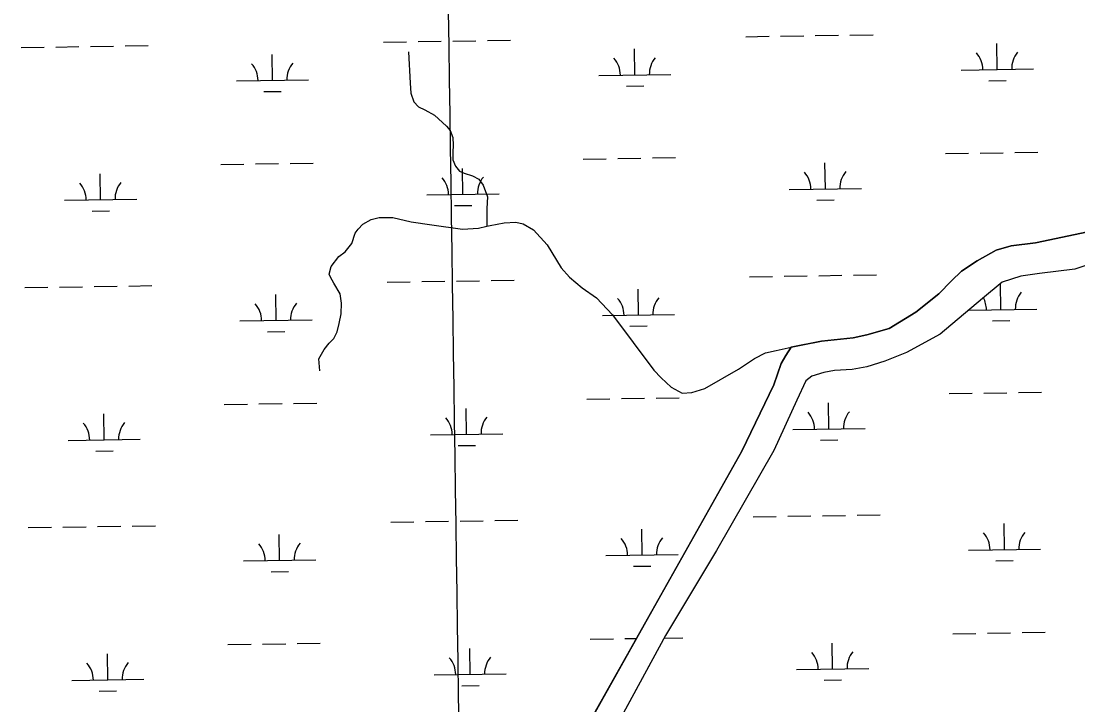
# Model space of a CAD drawing. Extents: x 3807117 to 3845308, y 337856 to 363736.
# Drawn here: x 3815821 to 3817285, y 359869 to 360816 of the extents above; entities that cross this region are included whole.
import ezdxf

# ---------------------------------------------------------------- set-up
doc = ezdxf.new("R2010")
doc.units = 0
for name, color, linetype in [('V-GRID-MAJR', 7, 'Continuous'), ('V-TOPO-SHOR', 7, 'Continuous'), ('V-WETL-SWMP', 7, 'Continuous')]:
    doc.layers.add(name, color=color, linetype=linetype)

msp = doc.modelspace()

# ---------------------------------------------------------------- linework, layer by layer
at = {"layer": 'V-GRID-MAJR'}
msp.add_spline([(3816669.932, 343360.875), (3816580.929, 349419.092), (3816491.898, 355479.234), (3816402.867, 361539.376), (3816402.839, 361541.303)], degree=3, dxfattribs=at)
at = {"layer": 'V-TOPO-SHOR'}
for points in [[(3816357.611, 360773.322), (3816359.968, 360730.135), (3816360.751, 360716.203), (3816365.004, 360704.384), (3816371.318, 360697.455), (3816380.401, 360693.331), (3816393.6890000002, 360685.74700000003), (3816410.505, 360670.52), (3816415.4220000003, 360664.28), (3816418.965, 360654.548), (3816419.727, 360644.101), (3816419.09, 360634.34), (3816419.153, 360623.889), (3816422.6920000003, 360614.851), (3816428.31, 360607.919), (3816434.597, 360605.17100000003), (3816446.466, 360601.761), (3816454.856, 360596.933), (3816461.1780000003, 360588.61), (3816466.8510000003, 360572.62), (3816466.253, 360556.59), (3816466.305, 360531.969)], [(3816234.909, 360331.492), (3816233.412, 360348.208), (3816241, 360360.797), (3816247.912, 360369.896), (3816254.144, 360376.206), (3816258.965, 360385.293), (3816261.681, 360397.157), (3816264.386, 360410.414), (3816264.992, 360425.049), (3816262.819, 360438.275), (3816254.369, 360452.857), (3816249.44, 360461.188), (3816248.021, 360465.36), (3816250.744, 360475.827), (3816261.109, 360489.827), (3816270.129, 360496.153), (3816279.113, 360508.054), (3816283.906, 360522.02), (3816288.0530000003, 360527.621), (3816294.281, 360534.627), (3816306.085, 360540.972), (3816317.216, 360543.827), (3816336.029, 360543.941), (3816361.1520000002, 360537.826), (3816389.7460000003, 360533.82), (3816432.287, 360527.811), (3816454.576, 360529.343), (3816466.305, 360531.969), (3816470.5810000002, 360532.925), (3816490.0670000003, 360536.53), (3816506.089, 360537.324), (3816516.554, 360535.299), (3816530.54, 360527.023), (3816549.4820000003, 360506.23600000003), (3816569.19, 360474.305), (3816580.419, 360461.135), (3816597.929, 360446.61), (3816618.221, 360432.799), (3816639.967, 360409.24), (3816697.577, 360332.252), (3816707.397, 360321.86), (3816721.414, 360308.706), (3816736.794, 360300.44), (3816750.028, 360301.219), (3816768.11, 360306.906), (3816814.632, 360333.669), (3816836.839, 360348.439), (3816852.119, 360356.197), (3816866.7320000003, 360359.773), (3816887.609, 360364.082)], [(3817680.988, 360477.603), (3817643.9390000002, 360474.578), (3817603.366, 360476.425), (3817560.631, 360488.752), (3817506.596, 360518.491), (3817479.954, 360529.515), (3817456.863, 360531.471), (3817433.806, 360527.83400000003), (3817391.2260000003, 360514.983), (3817322.864, 360486.587), (3817280.292, 360472.337), (3817231.3740000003, 360466.441)], [(3816694.741, 359998.532), (3816819.259, 360220.294), (3816863.451, 360312.18200000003), (3816873.7600000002, 360341.617), (3816879.984, 360352.84500000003), (3816887.609, 360364.082), (3816901.576, 360366.966), (3816929.515, 360372.733), (3816973.5470000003, 360377.199), (3816992.403, 360381.51), (3817023.123, 360390.092), (3817060.048, 360412.699), (3817092.063, 360438.072), (3817109.434, 360456.363), (3817123.338, 360469.73600000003), (3817144.93, 360483.855), (3817171.415, 360498.705), (3817192.359, 360504.429), (3817225.9020000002, 360508.833), (3817298.54, 360523.965)], [(3817231.3740000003, 360466.441), (3817205.522, 360462.78500000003), (3817179.699, 360454.235), (3817152.563, 360431.689), (3817094.1210000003, 360382.375), (3817047.42, 360356.912), (3817017.423, 360344.837), (3816992.294, 360336.989), (3816972.036, 360333.368), (3816947.568, 360331.818), (3816932.9, 360328.93), (3816916.146, 360323.933), (3816907.794, 360317.586), (3816895.369, 360290.936), (3816863.631, 360220.804), (3816784.058, 360082.543), (3816713.449, 359964.618), (3816626.321, 359803.929), (3816581.988, 359735.121), (3816574.414, 359715.493), (3816572.477, 359689.606), (3816576.059, 359675.641)], [(3816500.17, 359695.01300000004), (3816509.2120000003, 359697.159), (3816521.717, 359702.80700000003), (3816529.315, 359713.303), (3816538.951, 359732.172), (3816589.316, 359811.196), (3816694.741, 359998.532)]]:
    msp.add_lwpolyline(points, dxfattribs=at)
at = {"layer": 'V-WETL-SWMP'}
for p, q in [((3816824.9436918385, 360794.4959343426), (3816856.940100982, 360794.97531093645)), ((3816872.9383055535, 360795.21499923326), (3816904.934714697, 360795.6943758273)), ((3816920.9329192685, 360795.9340641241), (3816952.9293284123, 360796.41344071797)), ((3816968.927532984, 360796.653129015), (3817000.9239421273, 360797.1325056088)), ((3815821.2403343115, 360779.4582501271), (3815853.2367434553, 360779.93762672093)), ((3815869.2349480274, 360780.17731501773), (3815901.2313571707, 360780.6566916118)), ((3815917.2295617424, 360780.89637990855), (3815949.225970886, 360781.3757565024)), ((3815965.224175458, 360781.6154447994), (3815997.2205846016, 360782.09482139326)), ((3816323.092013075, 360786.9770922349), (3816355.0884222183, 360787.45646882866)), ((3816371.08662679, 360787.69615712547), (3816403.083035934, 360788.17553371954)), ((3816419.0812405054, 360788.41522201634), (3816451.077649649, 360788.8945986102)), ((3816467.075854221, 360789.1342869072), (3816499.072263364, 360789.61366350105)), ((3816671.1291807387, 360741.4437599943), (3816670.58988207, 360777.43972028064)), ((3817172.9808595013, 360748.962602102), (3817172.4415608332, 360784.95856238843)), ((3816169.277501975, 360733.9249178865), (3816168.738203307, 360769.9208781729)), ((3817122.986470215, 360748.21357617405), (3817222.9752487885, 360749.7116280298)), ((3816119.283112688, 360733.17589195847), (3816219.271891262, 360734.6739438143)), ((3816621.1347914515, 360740.69473406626), (3816721.1235700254, 360742.19278592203)), ((3817161.2133704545, 360733.3535674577), (3817185.2106773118, 360733.71309990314)), ((3816157.510012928, 360718.3158832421), (3816181.507319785, 360718.67541568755)), ((3816659.3616916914, 360725.8347253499), (3816683.3589985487, 360726.19425779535)), ((3817101.310328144, 360632.44386531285), (3817133.3067372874, 360632.9232419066)), ((3817149.304941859, 360633.16293020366), (3817181.301351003, 360633.64230679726)), ((3817197.2995555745, 360633.88199509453), (3817229.295964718, 360634.36137168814)), ((3816097.606970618, 360617.40618109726), (3816129.603379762, 360617.8855576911)), ((3816145.601584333, 360618.12524598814), (3816177.597993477, 360618.60462258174)), ((3816193.5961980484, 360618.844310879), (3816225.592607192, 360619.3236874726)), ((3816599.4586493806, 360624.92502320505), (3816631.455058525, 360625.4043997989)), ((3816647.453263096, 360625.6440880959), (3816679.44967224, 360626.1234646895)), ((3816695.4478768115, 360626.3631529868), (3816727.444285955, 360626.84252958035)), ((3816934.9606205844, 360583.51637006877), (3816934.421321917, 360619.51233035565)), ((3815931.2572630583, 360568.47868585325), (3815930.71796439, 360604.4746461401)), ((3816433.1089418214, 360575.99752796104), (3816432.5696431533, 360611.99348824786)), ((3816383.1145525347, 360575.24850203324), (3816483.103331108, 360576.7465538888)), ((3816884.9662312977, 360582.76734414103), (3816984.9550098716, 360584.26539599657)), ((3815881.2628737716, 360567.72965992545), (3815981.2516523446, 360569.22771178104)), ((3816421.341452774, 360560.38849331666), (3816445.338759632, 360560.7480257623)), ((3816923.1931315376, 360567.90733542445), (3816947.1904383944, 360568.2668678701)), ((3815919.489774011, 360552.86965120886), (3815943.487080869, 360553.22918365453)), ((3817298.54, 360523.96500000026), (3817225.901, 360508.8320000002)), ((3817171.414, 360498.705), (3817144.93, 360483.856)), ((3817192.359, 360504.429), (3817171.414, 360498.705)), ((3817225.901, 360508.832), (3817192.359, 360504.429)), ((3817144.93, 360483.856), (3817123.3370000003, 360469.73599999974)), ((3817322.8648907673, 360486.5876871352), (3817280.2918948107, 360472.33769871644)), ((3817123.3370000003, 360469.73600000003), (3817109.433, 360456.363)), ((3817280.2918948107, 360472.33769871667), (3817231.373898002, 360466.44170785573)), ((3816328.0756570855, 360454.33942311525), (3816360.0720662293, 360454.8187997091)), ((3816376.070270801, 360455.0584880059), (3816408.0666799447, 360455.53786459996)), ((3816424.0648845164, 360455.77755289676), (3816456.06129366, 360456.2569294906)), ((3816472.059498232, 360456.49661778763), (3816504.0559073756, 360456.9759943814)), ((3816829.927335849, 360461.85826522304), (3816861.9237449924, 360462.3376418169)), ((3816877.921949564, 360462.5773301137), (3816909.9183587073, 360463.05670670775)), ((3816925.9165632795, 360463.2963950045), (3816957.9129724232, 360463.77577159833)), ((3816973.911176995, 360464.01545989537), (3817005.907586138, 360464.4948364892)), ((3817109.433, 360456.363), (3817092.062, 360438.07300000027)), ((3817179.6979022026, 360454.2347198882), (3817152.5619066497, 360431.6887326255)), ((3817205.5208997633, 360462.7857129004), (3817179.6979022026, 360454.2347198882)), ((3817231.373898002, 360466.44170785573), (3817205.5208997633, 360462.7857129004)), ((3815826.2239783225, 360446.8205810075), (3815858.2203874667, 360447.2999576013)), ((3815874.2185920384, 360447.5396458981), (3815906.2150011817, 360448.01902249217)), ((3815922.2132057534, 360448.25871078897), (3815954.2096148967, 360448.7380873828)), ((3815970.207819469, 360448.97777567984), (3816002.204228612, 360449.4571522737)), ((3816676.112824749, 360408.80609087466), (3816675.573526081, 360444.80205116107)), ((3817177.965743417, 360416.3257341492), (3817177.42643967, 360452.32168727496)), ((3816174.2611459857, 360401.2872487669), (3816173.7218473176, 360437.2832090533)), ((3817092.062, 360438.07300000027), (3817060.048, 360412.699)), ((3817152.5619066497, 360431.6887326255), (3817094.1199163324, 360382.37476035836)), ((3817060.048, 360412.699), (3817023.122, 360390.092)), ((3817133.5668970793, 360415.66054176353), (3817227.960131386, 360417.0747600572)), ((3816124.266756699, 360400.5382228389), (3816224.255535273, 360402.03627469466)), ((3816626.118435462, 360408.0570649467), (3816726.107214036, 360409.55511680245)), ((3817166.1982568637, 360400.71670257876), (3817190.1955630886, 360401.07623501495)), ((3816162.4936569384, 360385.67821412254), (3816186.490963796, 360386.037746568)), ((3816664.345335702, 360393.19705623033), (3816688.342642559, 360393.55658867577)), ((3816992.403, 360381.51100000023), (3816973.5470000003, 360377.19900000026)), ((3817023.122, 360390.092), (3816992.403, 360381.51100000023)), ((3817094.1199163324, 360382.37476035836), (3817047.420922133, 360356.91077697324)), ((3816929.5160000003, 360372.732), (3816887.608, 360364.081)), ((3816973.5470000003, 360377.19900000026), (3816929.5160000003, 360372.73200000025)), ((3816879.985, 360352.84500000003), (3816873.7600000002, 360341.61700000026)), ((3816887.608, 360364.081), (3816879.985, 360352.84500000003)), ((3817047.420922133, 360356.91077697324), (3817017.4229252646, 360344.8367859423)), ((3816873.7600000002, 360341.61700000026), (3816863.451, 360312.1810000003)), ((3816992.294927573, 360336.9887925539), (3816972.035929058, 360333.367796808)), ((3817017.4229252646, 360344.8367859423), (3816992.294927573, 360336.9887925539)), ((3816916.145933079, 360323.93180832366), (3816907.792934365, 360317.5868120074)), ((3816932.899931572, 360328.93080400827), (3816916.145933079, 360323.93180832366)), ((3816947.56793046, 360331.8178008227), (3816932.899931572, 360328.93080400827)), ((3816972.035929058, 360333.367796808), (3816947.56793046, 360331.8178008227)), ((3816863.451, 360312.1810000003), (3816819.258, 360220.294)), ((3816907.792934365, 360317.5868120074), (3816895.3689386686, 360290.93482433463)), ((3816604.4422933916, 360292.2873540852), (3816636.438702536, 360292.766730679)), ((3816652.436907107, 360293.00641897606), (3816684.433316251, 360293.48579556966)), ((3816700.4315208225, 360293.72548386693), (3816732.4279299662, 360294.20486046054)), ((3817106.295230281, 360299.8070203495), (3817138.2916385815, 360300.2863969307)), ((3817154.289842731, 360300.52608522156), (3817186.286251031, 360301.0054618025)), ((3817202.284455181, 360301.2451500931), (3817234.2808634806, 360301.724526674)), ((3816102.590614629, 360284.76851197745), (3816134.5870237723, 360285.2478885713)), ((3816150.585228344, 360285.4875768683), (3816182.5816374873, 360285.9669534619)), ((3816198.5798420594, 360286.20664175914), (3816230.5762512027, 360286.68601835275)), ((3816438.0925858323, 360243.35985884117), (3816437.553287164, 360279.35581912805)), ((3816895.3689386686, 360290.93482433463), (3816863.6309499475, 360220.8038566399)), ((3816939.945533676, 360250.87953440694), (3816939.406229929, 360286.8754875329)), ((3815936.2409070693, 360235.84101673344), (3815935.701608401, 360271.83697702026)), ((3816889.9511457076, 360250.1305084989), (3816989.939921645, 360251.62856031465)), ((3815886.246517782, 360235.09199080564), (3815986.235296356, 360236.5900426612)), ((3816388.0981965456, 360242.61083291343), (3816488.0869751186, 360244.10888476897)), ((3816928.1780471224, 360235.27050283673), (3816952.1753533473, 360235.63003527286)), ((3815924.473418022, 360220.23198208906), (3815948.4707248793, 360220.5915145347)), ((3816426.325096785, 360227.75082419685), (3816450.322403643, 360228.1103566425)), ((3816819.258, 360220.294), (3816694.741, 359998.533)), ((3816863.6309499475, 360220.8038566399), (3816784.0569730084, 360082.54292268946)), ((3816978.8961060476, 360131.3786481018), (3817010.8925143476, 360131.858024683)), ((3816333.0593010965, 360121.70175399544), (3816365.0557102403, 360122.1811305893)), ((3816381.0539148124, 360122.420818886), (3816413.0503239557, 360122.9001954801)), ((3816429.0485285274, 360123.1398837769), (3816461.0449376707, 360123.61926037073)), ((3816477.0431422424, 360123.85894866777), (3816509.039551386, 360124.3383252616)), ((3816834.9122686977, 360129.2214534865), (3816866.9086769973, 360129.7008300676)), ((3816882.9068811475, 360129.940518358), (3816914.903289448, 360130.4198949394)), ((3816930.901493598, 360130.65958323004), (3816962.8979018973, 360131.13895981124)), ((3817182.949434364, 360083.6881312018), (3817182.410130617, 360119.6840843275)), ((3815831.2076223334, 360114.18291188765), (3815863.204031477, 360114.6622884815)), ((3815879.202236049, 360114.9019767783), (3815911.198645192, 360115.38135337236)), ((3815927.196849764, 360115.62104166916), (3815959.193258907, 360116.10041826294)), ((3815975.1914634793, 360116.34010656), (3816007.1878726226, 360116.8194831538)), ((3816179.2447899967, 360068.64957964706), (3816178.705491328, 360104.64553993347)), ((3816681.0964687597, 360076.16842175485), (3816680.5571700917, 360112.1643820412)), ((3816631.102079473, 360075.4193958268), (3816731.0908580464, 360076.91744768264)), ((3816784.0569730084, 360082.54292268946), (3816713.4499928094, 359964.61697940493)), ((3817132.9550463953, 360082.93910529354), (3817232.9438223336, 360084.4371571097)), ((3816129.2504007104, 360067.900553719), (3816229.239179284, 360069.39860557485)), ((3816669.3289797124, 360060.55938711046), (3816693.32628657, 360060.9189195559)), ((3817171.1819478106, 360068.07909963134), (3817195.1792540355, 360068.43863206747)), ((3816167.47730095, 360053.04054500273), (3816191.474607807, 360053.4000774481)), ((3816694.741, 359998.533), (3816589.316, 359811.196)), ((3816609.425937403, 359959.6496849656), (3816641.4223465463, 359960.12906155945)), ((3816713.4499928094, 359964.61697940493), (3816626.321019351, 359803.93005542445)), ((3816657.420551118, 359960.3687498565), (3816673.3985591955, 359960.6081355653)), ((3816711.586991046, 359961.18115305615), (3816737.4128888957, 359961.5680818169)), ((3817111.278921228, 359967.169417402), (3817143.275329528, 359967.6487939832)), ((3817159.273533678, 359967.8884822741), (3817191.269941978, 359968.367858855)), ((3817207.268146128, 359968.6075471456), (3817239.2645544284, 359969.08692372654)), ((3816107.5742586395, 359952.1308428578), (3816139.5706677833, 359952.61021945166)), ((3816155.5688723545, 359952.8499077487), (3816187.5652814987, 359953.3292843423)), ((3816203.5634860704, 359953.56897263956), (3816235.5598952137, 359954.04834923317)), ((3816443.0762298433, 359910.7221897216), (3816442.5369311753, 359946.71815000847)), ((3816944.929224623, 359918.24193145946), (3816944.3899208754, 359954.2378845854)), ((3815941.22455108, 359903.2033476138), (3815940.6852524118, 359939.1993079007)), ((3816894.934836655, 359917.49290555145), (3816994.923612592, 359918.9909573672)), ((3815891.2301617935, 359902.45432168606), (3815991.218940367, 359903.9523735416)), ((3816393.081840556, 359909.9731637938), (3816493.07061913, 359911.4712156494)), ((3816933.1617380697, 359902.63289988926), (3816957.1590442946, 359902.9924323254)), ((3815929.457062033, 359887.5943129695), (3815953.4543688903, 359887.95384541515)), ((3816431.308740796, 359895.1131550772), (3816455.3060476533, 359895.4726875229))]:
    msp.add_line(p, q, dxfattribs=at)
for centre, radius, start, end in [((3816615.8853308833, 360741.0909420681), 35.24628790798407, 0.08653253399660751, 41.630190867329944), ((3816726.3588049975, 360742.74607772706), 35.24628790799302, 140.0865295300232, 181.63018786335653), ((3817117.7370096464, 360748.6097841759), 35.24628790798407, 0.08653253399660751, 41.630190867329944), ((3817228.2104837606, 360750.26491983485), 35.24628790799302, 140.0865295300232, 181.63018786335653), ((3816114.0336521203, 360733.57209996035), 35.24628790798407, 0.08653253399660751, 41.630190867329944), ((3816224.507126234, 360735.2272356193), 35.24628790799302, 140.0865295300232, 181.63018786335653), ((3816488.33856608, 360577.2998456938), 35.24628790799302, 140.0865295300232, 181.63018786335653), ((3816879.716770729, 360583.16355214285), 35.24628790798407, 0.08653253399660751, 41.630190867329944), ((3816990.1902448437, 360584.8186878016), 35.24628790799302, 140.0865295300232, 181.63018786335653), ((3815876.013413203, 360568.12586792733), 35.24628790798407, 0.08653253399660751, 41.630190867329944), ((3815986.4868873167, 360569.7810035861), 35.24628790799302, 140.0865295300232, 181.63018786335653), ((3816377.8650919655, 360575.6447100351), 35.24628790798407, 0.08653253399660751, 41.630190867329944), ((3817233.195366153, 360417.62805176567), 35.24628790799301, 140.0865294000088, 181.63018773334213), ((3816119.0172961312, 360400.9344308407), 35.24628790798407, 0.08653253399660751, 41.630190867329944), ((3816229.4907702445, 360402.5895664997), 35.24628790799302, 140.0865295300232, 181.63018786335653), ((3816620.8689748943, 360408.4532729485), 35.24628790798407, 0.08653253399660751, 41.630190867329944), ((3816731.342449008, 360410.1084086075), 35.24628790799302, 140.0865295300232, 181.63018786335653), ((3817122.7218949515, 360415.9729161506), 35.24628790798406, 0.08653266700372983, 28.296974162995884), ((3816382.848735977, 360243.00704091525), 35.24628790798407, 0.08653253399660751, 41.630190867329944), ((3816493.3222100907, 360244.662176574), 35.24628790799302, 140.0865295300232, 181.63018786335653), ((3816884.70168521, 360250.52671640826), 35.24628790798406, 0.08653266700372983, 41.630191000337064), ((3816995.1751564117, 360252.18185202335), 35.24628790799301, 140.0865294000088, 181.63018773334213), ((3815880.997057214, 360235.48819880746), 35.24628790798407, 0.08653253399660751, 41.630190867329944), ((3815991.4705313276, 360237.1433344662), 35.24628790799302, 140.0865295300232, 181.63018786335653), ((3817127.7055858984, 360083.3353132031), 35.24628790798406, 0.08653266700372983, 41.630191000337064), ((3817238.1790571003, 360084.9904488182), 35.24628790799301, 140.0865294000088, 181.63018773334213), ((3816124.0009401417, 360068.2967617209), 35.24628790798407, 0.08653253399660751, 41.630190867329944), ((3816234.4744142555, 360069.9518973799), 35.24628790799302, 140.0865295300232, 181.63018786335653), ((3816625.8526189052, 360075.8156038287), 35.24628790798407, 0.08653253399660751, 41.630190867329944), ((3816736.3260930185, 360077.4707394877), 35.24628790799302, 140.0865295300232, 181.63018786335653), ((3817000.158847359, 359919.5442490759), 35.24628790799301, 140.0865294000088, 181.63018773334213), ((3815996.4541753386, 359904.50566534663), 35.24628790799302, 140.0865295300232, 181.63018786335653), ((3816387.832379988, 359910.3693717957), 35.24628790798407, 0.08653253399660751, 41.630190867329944), ((3816498.305854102, 359912.0245074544), 35.24628790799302, 140.0865295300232, 181.63018786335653), ((3816889.685376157, 359917.8891134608), 35.24628790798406, 0.08653266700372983, 41.630191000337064), ((3815885.9807012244, 359902.8505296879), 35.24628790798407, 0.08653253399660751, 41.630190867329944)]:
    msp.add_arc(centre, radius, start, end, dxfattribs=at)

doc.saveas('drawing.dxf')
